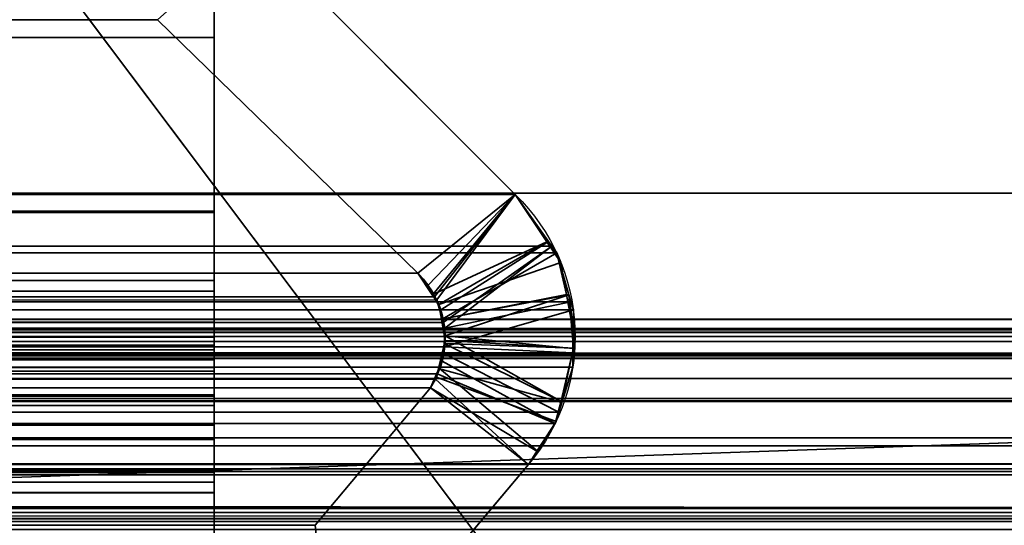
# Model space of a CAD drawing. Header units: millimetres. Extents: x -488 to 6688, y -115 to 115.
# Tile 377 of 656: x 297.07 to 301.79, y 0.05 to 2.48. Entities that reach past the tile are written whole.
import ezdxf

# ---------------------------------------------------------------- set-up
doc = ezdxf.new("R2010")
doc.units = ezdxf.units.MM
doc.layers.add('151', color=7, linetype='Continuous', true_color=0xffffff)

# ---------------------------------------------------------------- blocks, each defined once
blk = doc.blocks.new('UG_SURFACE_001')
at = {"layer": '151', "color": 252, "linetype": 'Continuous', "lineweight": 35}
for points in [[(487.5, -15, 2194.2501), (487.5, 115, 2194.2501), (-487.5, 115, 2194.2501), (-487.5, -15, 2194.2501)], [(-337.5, -15, 2044.25), (-337.5, 115, 2044.25), (337.5, 115, 2044.25), (337.5, -15, 2044.25)]]:
    blk.add_3dface(points, dxfattribs=at)
blk = doc.blocks.new('UG_SURFACE_025')
at = {"layer": '151', "color": 252, "linetype": 'Continuous', "lineweight": 35}
for points in [[(307.1372, 0.6349, 2017), (307.1372, 0.6349, 2), (295.0085, 0.2114, 2), (295.0085, 0.2114, 2017)], [(307.1372, 0.6349, 2017), (295.0085, 0.2114, 2017), (295.0295, -0.3882, 2017), (307.1581, 0.0353, 2017)], [(307.1581, 0.0353, 2), (295.0295, -0.3882, 2), (295.0085, 0.2114, 2), (307.1372, 0.6349, 2)]]:
    blk.add_3dface(points, dxfattribs=at)
blk = doc.blocks.new('UG_SURFACE_047')
at = {"layer": '151', "color": 7, "linetype": 'Continuous', "lineweight": 35}
for points in [[(312.175, 1.6459, 2019.4249), (312.1284, 4.9608, 2019.3784), (-312.1284, 4.9608, 2019.3784), (-312.175, 1.6459, 2019.4249)], [(-311.2049, 1.0412, 2018.4548), (-311.1224, 3.9715, 2018.3723), (311.1224, 3.9715, 2018.3723), (311.2049, 1.0412, 2018.4548)], [(-298.1937, 2.8936, 2005.4436), (-299.4443, 1.6395, 2006.6943), (299.4443, 1.6395, 2006.6943), (298.1937, 2.8936, 2005.4436)], [(298.977, 1.2621, 2006.227), (297.7289, 2.4787, 2004.9789), (298.1937, 2.8936, 2005.4436), (299.4443, 1.6395, 2006.6943)], [(297.7289, 2.4787, 2004.9789), (298.977, 1.2621, 2006.227), (-298.977, 1.2621, 2006.227), (-297.7289, 2.4787, 2004.9789)], [(312.1642, -0.2241, 2019.4142), (-312.175, 1.6459, 2019.4249), (-312.1673, -0.6973, 2019.4173)], [(312.1642, -0.2241, 2019.4142), (312.175, 1.6459, 2019.4249), (-312.175, 1.6459, 2019.4249)], [(299.4443, 1.6395, 2006.6943), (-299.4443, 1.6395, 2006.6943), (-299.62, 1.3919, 2006.87), (299.62, 1.3919, 2006.87)], [(299.0572, 1.1489, 2006.3074), (298.977, 1.2621, 2006.227), (299.4443, 1.6395, 2006.6943)], [(299.4443, 1.6395, 2006.6943), (299.0678, 1.1339, 2006.3179), (299.0572, 1.1489, 2006.3074)], [(299.098, 1.0257, 2006.3479), (299.0678, 1.1339, 2006.3179), (299.4443, 1.6395, 2006.6943), (299.62, 1.3919, 2006.87)], [(299.643, 1.3595, 2006.8929), (299.62, 1.3919, 2006.87), (-299.62, 1.3919, 2006.87), (-299.643, 1.3595, 2006.8929)], [(299.62, 1.3919, 2006.87), (299.1056, 0.9984, 2006.3555), (299.098, 1.0257, 2006.3479)], [(299.62, 1.3919, 2006.87), (299.643, 1.3595, 2006.8929), (299.7115, 1.1256, 2006.9616), (299.1056, 0.9984, 2006.3555)], [(-299.643, 1.3595, 2006.8929), (-299.7115, 1.1256, 2006.9616), (299.7115, 1.1256, 2006.9616)], [(-299.643, 1.3595, 2006.8929), (299.7115, 1.1256, 2006.9616), (299.643, 1.3595, 2006.8929)], [(299.0572, 1.1489, 2006.3074), (-299.0267, 1.2044, 2006.2766), (-298.977, 1.2621, 2006.227)], [(-298.977, 1.2621, 2006.227), (298.977, 1.2621, 2006.227), (299.0572, 1.1489, 2006.3074)], [(299.0572, 1.1489, 2006.3074), (-299.0554, 1.1478, 2006.3055), (-299.0267, 1.2044, 2006.2766)], [(-299.0867, 1.086, 2006.3367), (-299.0554, 1.1478, 2006.3055), (299.0572, 1.1489, 2006.3074)], [(299.0572, 1.1489, 2006.3074), (299.0678, 1.1339, 2006.3179), (-299.0867, 1.086, 2006.3367)], [(299.0678, 1.1339, 2006.3179), (299.098, 1.0257, 2006.3479), (-299.0867, 1.086, 2006.3367)], [(299.7228, 1.0869, 2006.9728), (299.7115, 1.1256, 2006.9616), (-299.7115, 1.1256, 2006.9616), (-299.7228, 1.0869, 2006.9728)], [(-299.7228, 1.0869, 2006.9728), (299.7209, 0.8806, 2006.9709), (299.7228, 1.0869, 2006.9728)], [(-299.7228, 1.0869, 2006.9728), (-299.7209, 0.8806, 2006.9709), (299.7209, 0.8806, 2006.9709)], [(299.1029, 0.9098, 2006.3529), (299.1056, 0.9984, 2006.3555), (299.7115, 1.1256, 2006.9616), (299.7228, 1.0869, 2006.9728)], [(299.7228, 1.0869, 2006.9728), (299.7209, 0.8806, 2006.9709), (299.1029, 0.9098, 2006.3529)], [(-311.2011, 0.9593, 2018.451), (-311.2049, 1.0412, 2018.4548), (311.2049, 1.0412, 2018.4548)], [(-311.2011, 0.9593, 2018.451), (311.2049, 1.0412, 2018.4548), (311.2011, 0.9593, 2018.451)], [(299.098, 1.0257, 2006.3479), (-299.097, 1.0261, 2006.3469), (-299.0867, 1.086, 2006.3367)], [(-308.3734, 0.997, 2015.6233), (-310.2899, 0.295, 2017.5397), (310.2899, 0.295, 2017.5397), (308.3734, 0.997, 2015.6233)], [(308.2916, 0.9903, 2015.5416), (-308.2916, 0.9903, 2015.5416), (-308.3734, 0.997, 2015.6233), (308.3734, 0.997, 2015.6233)], [(-299.1081, 0.9615, 2006.3581), (-299.097, 1.0261, 2006.3469), (299.098, 1.0257, 2006.3479)], [(299.098, 1.0257, 2006.3479), (299.1056, 0.9984, 2006.3555), (-299.1081, 0.9615, 2006.3581)], [(299.1056, 0.9984, 2006.3555), (299.1029, 0.9098, 2006.3529), (-299.1081, 0.9615, 2006.3581)], [(311.2011, 0.9593, 2018.451), (311.1883, 0.8784, 2018.4383), (-311.1883, 0.8784, 2018.4383), (-311.2011, 0.9593, 2018.451)], [(308.1661, 0.9799, 2015.4161), (-308.1661, 0.9799, 2015.4161), (-308.2916, 0.9903, 2015.5416), (308.2916, 0.9903, 2015.5416)], [(-308.1552, 0.979, 2015.4052), (-308.1661, 0.9799, 2015.4161), (308.1661, 0.9799, 2015.4161)], [(-308.1552, 0.979, 2015.4052), (308.1661, 0.9799, 2015.4161), (308.1552, 0.979, 2015.4052)], [(308.1552, 0.979, 2015.4052), (-308.0896, 0.9354, 2015.3396), (-308.1552, 0.979, 2015.4052)], [(308.1552, 0.979, 2015.4052), (308.0896, 0.9354, 2015.3396), (-308.0896, 0.9354, 2015.3396)], [(299.1029, 0.9098, 2006.3529), (-299.1021, 0.9106, 2006.3522), (-299.1081, 0.9615, 2006.3581)], [(-307.9977, 0.8741, 2015.2476), (-308.0896, 0.9354, 2015.3396), (308.0896, 0.9354, 2015.3396)], [(-307.9977, 0.8741, 2015.2476), (308.0896, 0.9354, 2015.3396), (307.9977, 0.8741, 2015.2476)], [(-299.1021, 0.9106, 2006.3522), (299.1029, 0.9098, 2006.3529), (299.1019, 0.8769, 2006.3519)], [(-299.0938, 0.8397, 2006.3438), (-299.1021, 0.9106, 2006.3522), (299.1019, 0.8769, 2006.3519)], [(299.7209, 0.8806, 2006.9709), (299.1019, 0.8769, 2006.3519), (299.1029, 0.9098, 2006.3529)], [(-311.1883, 0.8784, 2018.4383), (311.1883, 0.8784, 2018.4383), (311.1792, 0.8545, 2018.429)], [(311.1792, 0.8545, 2018.429), (-311.1801, 0.8536, 2018.43), (-311.1883, 0.8784, 2018.4383)], [(-311.1357, 0.7194, 2018.3856), (-311.1801, 0.8536, 2018.43), (311.1792, 0.8545, 2018.429)], [(-311.1357, 0.7194, 2018.3856), (311.1792, 0.8545, 2018.429), (311.1052, 0.66, 2018.3551)], [(307.9977, 0.8741, 2015.2476), (-307.9921, 0.8656, 2015.2421), (-307.9977, 0.8741, 2015.2476)], [(307.9977, 0.8741, 2015.2476), (307.9921, 0.8656, 2015.2421), (-307.9921, 0.8656, 2015.2421)], [(307.9214, 0.7573, 2015.1713), (-307.9214, 0.7573, 2015.1713), (-307.9921, 0.8656, 2015.2421), (307.9921, 0.8656, 2015.2421)], [(299.7203, 0.8123, 2006.9704), (-299.7209, 0.8806, 2006.9709), (-299.7203, 0.8123, 2006.9704)], [(299.7203, 0.8123, 2006.9704), (299.7209, 0.8806, 2006.9709), (-299.7209, 0.8806, 2006.9709)], [(-299.0679, 0.7819, 2006.3179), (-299.0938, 0.8397, 2006.3438), (299.1019, 0.8769, 2006.3519)], [(299.1019, 0.8769, 2006.3519), (299.0696, 0.7798, 2006.3195), (-299.0679, 0.7819, 2006.3179)], [(299.0696, 0.7798, 2006.3195), (299.1019, 0.8769, 2006.3519), (299.6526, 0.596, 2006.9027), (299.6357, 0.542, 2006.8858)], [(299.7209, 0.8806, 2006.9709), (299.7203, 0.8123, 2006.9704), (299.6526, 0.596, 2006.9027), (299.1019, 0.8769, 2006.3519)], [(-299.7203, 0.8123, 2006.9704), (-299.6526, 0.596, 2006.9027), (299.6526, 0.596, 2006.9027), (299.7203, 0.8123, 2006.9704)], [(-307.9214, 0.7573, 2015.1713), (307.9214, 0.7573, 2015.1713), (307.3784, 0.133, 2014.6284)], [(-307.3784, 0.133, 2014.6284), (-307.9214, 0.7573, 2015.1713), (307.3784, 0.133, 2014.6284)], [(-299.0679, 0.7819, 2006.3179), (299.061, 0.754, 2006.3109), (299.0372, 0.7131, 2006.2871)], [(-299.0679, 0.7819, 2006.3179), (299.0696, 0.7798, 2006.3195), (299.061, 0.754, 2006.3109)], [(299.0372, 0.7131, 2006.2871), (-299.0372, 0.7131, 2006.2871), (-299.0679, 0.7819, 2006.3179)], [(299.6357, 0.542, 2006.8858), (299.5073, 0.345, 2006.7573), (299.061, 0.754, 2006.3109), (299.0696, 0.7798, 2006.3195)], [(-311.1357, 0.7194, 2018.3856), (311.1052, 0.66, 2018.3551), (311.0961, 0.6497, 2018.3461)], [(311.0961, 0.6497, 2018.3461), (-311.0915, 0.6556, 2018.3415), (-311.1357, 0.7194, 2018.3856)], [(299.0372, 0.7131, 2006.2871), (298.485, 0.0529, 2005.7349), (-298.485, 0.0529, 2005.7349), (-299.0372, 0.7131, 2006.2871)], [(298.485, 0.0529, 2005.7349), (299.0372, 0.7131, 2006.2871), (299.5073, 0.345, 2006.7573), (298.5689, -0.7697, 2005.8188)], [(299.0372, 0.7131, 2006.2871), (299.061, 0.754, 2006.3109), (299.5073, 0.345, 2006.7573)], [(-310.9856, 0.5029, 2018.2357), (-311.0915, 0.6556, 2018.3415), (311.0961, 0.6497, 2018.3461)], [(-310.9422, 0.4746, 2018.1921), (-310.9856, 0.5029, 2018.2357), (311.0961, 0.6497, 2018.3461)], [(311.0961, 0.6497, 2018.3461), (310.941, 0.4726, 2018.1911), (-310.9422, 0.4746, 2018.1921)], [(299.6357, 0.542, 2006.8858), (-299.6526, 0.596, 2006.9027), (-299.6357, 0.542, 2006.8858)], [(299.6357, 0.542, 2006.8858), (299.6526, 0.596, 2006.9027), (-299.6526, 0.596, 2006.9027)], [(-299.6357, 0.542, 2006.8858), (-299.5073, 0.345, 2006.7573), (299.5073, 0.345, 2006.7573), (299.6357, 0.542, 2006.8858)], [(-310.9422, 0.4746, 2018.1921), (310.9071, 0.4339, 2018.157), (310.7471, 0.3465, 2017.997)], [(-310.9422, 0.4746, 2018.1921), (310.941, 0.4726, 2018.1911), (310.9071, 0.4339, 2018.157)], [(310.7471, 0.3465, 2017.997), (-310.7465, 0.3476, 2017.9965), (-310.9422, 0.4746, 2018.1921)], [(-310.7465, 0.3476, 2017.9965), (310.7471, 0.3465, 2017.997), (310.7048, 0.3234, 2017.9548)], [(-310.7153, 0.3273, 2017.9653), (-310.7465, 0.3476, 2017.9965), (310.7048, 0.3234, 2017.9548)], [(-299.5073, 0.345, 2006.7573), (-298.5689, -0.7697, 2005.8188), (298.5689, -0.7697, 2005.8188), (299.5073, 0.345, 2006.7573)], [(-310.7153, 0.3273, 2017.9653), (310.7048, 0.3234, 2017.9548), (310.529, 0.3114, 2017.7789)], [(310.529, 0.3114, 2017.7789), (-310.5288, 0.3132, 2017.7789), (-310.7153, 0.3273, 2017.9653)], [(-310.5288, 0.3132, 2017.7789), (310.529, 0.3114, 2017.7789), (310.2899, 0.295, 2017.5397)], [(310.2899, 0.295, 2017.5397), (-310.2899, 0.295, 2017.5397), (-310.5288, 0.3132, 2017.7789)], [(308.5515, 0.1329, 2015.8014), (310.0084, -0.4009, 2017.2584), (-310.0084, -0.4009, 2017.2584), (-308.5515, 0.1329, 2015.8014)], [(-308.5515, 0.1329, 2015.8014), (-308.5036, 0.1273, 2015.7537), (308.5031, 0.136, 2015.753)], [(308.5031, 0.136, 2015.753), (308.5515, 0.1329, 2015.8014), (-308.5515, 0.1329, 2015.8014)], [(308.5004, 0.1362, 2015.7504), (-308.5036, 0.1273, 2015.7537), (-308.4307, 0.1188, 2015.6808)], [(308.5004, 0.1362, 2015.7504), (308.5031, 0.136, 2015.753), (-308.5036, 0.1273, 2015.7537)], [(-308.4307, 0.1188, 2015.6808), (308.4318, 0.1141, 2015.6817), (308.5004, 0.1362, 2015.7504)], [(308.3799, 0.0973, 2015.6298), (-308.4307, 0.1188, 2015.6808), (-308.417, 0.1172, 2015.667)], [(308.3799, 0.0973, 2015.6298), (308.4318, 0.1141, 2015.6817), (-308.4307, 0.1188, 2015.6808)], [(-308.417, 0.1172, 2015.667), (308.3673, 0.085, 2015.6174), (308.3799, 0.0973, 2015.6298)], [(-308.417, 0.1172, 2015.667), (-308.3681, 0.082, 2015.6181), (308.3673, 0.085, 2015.6174)], [(307.3784, 0.133, 2014.6284), (307.2803, 0.071, 2014.5304), (-307.2803, 0.071, 2014.5304), (-307.3784, 0.133, 2014.6284)], [(308.3673, 0.085, 2015.6174), (-308.3681, 0.082, 2015.6181), (-308.3325, 0.0564, 2015.5826)], [(-308.3325, 0.0564, 2015.5826), (308.3143, 0.0331, 2015.5642), (308.3673, 0.085, 2015.6174)], [(-308.3325, 0.0564, 2015.5826), (-308.3143, 0.0331, 2015.5642), (308.3143, 0.0331, 2015.5642)], [(305.5759, -1.0068, 2012.826), (-305.5759, -1.0068, 2012.826), (-307.2803, 0.071, 2014.5304), (307.2803, 0.071, 2014.5304)]]:
    blk.add_3dface(points, dxfattribs=at)
blk = doc.blocks.new('UG_SURFACE_048')
at = {"layer": '151', "color": 7, "linetype": 'Continuous', "lineweight": 35}
for points in [[(298.1937, 2.8936, -10.75), (299.4443, 1.6395, -10.75), (298.977, 1.2621, -10.75), (297.7289, 2.4787, -10.75)], [(299.4443, 1.6395, 2006.6943), (298.1937, 2.8936, 2005.4436), (297.7289, 2.4787, 2004.9789), (298.977, 1.2621, 2006.227)], [(298.1937, 2.8936, 2005.4436), (299.4443, 1.6395, 2006.6943), (299.4443, 1.6395, -10.75), (298.1937, 2.8936, -10.75)], [(297.7289, 2.4787, -10.75), (298.977, 1.2621, -10.75), (298.977, 1.2621, 2006.227), (297.7289, 2.4787, 2004.9789)], [(299.0462, 1.1587, -10.75), (298.977, 1.2621, -10.75), (299.4443, 1.6395, -10.75), (299.5958, 1.4137, -10.75)], [(298.977, 1.2621, 2006.227), (299.0267, 1.2044, 2006.2766), (299.4443, 1.6395, 2006.6943)], [(299.4443, 1.6395, 2006.6943), (299.0267, 1.2044, 2006.2766), (299.0494, 1.1596, 2006.2993)], [(299.0494, 1.1596, 2006.2993), (299.0867, 1.086, 2006.3367), (299.604, 1.4145, 2006.8541), (299.4443, 1.6395, 2006.6943)], [(299.5958, 1.4137, -10.75), (299.4443, 1.6395, -10.75), (299.4443, 1.6395, 2006.6943)], [(299.4443, 1.6395, 2006.6943), (299.604, 1.4145, 2006.8541), (299.5958, 1.4137, -10.75)], [(299.5958, 1.4137, -10.75), (299.0769, 1.1129, -10.75), (299.0462, 1.1587, -10.75)], [(299.5958, 1.4137, -10.75), (299.6629, 1.3136, -10.75), (299.0769, 1.1129, -10.75)], [(299.643, 1.3595, 2006.8929), (299.604, 1.4145, 2006.8541), (299.0867, 1.086, 2006.3367), (299.0942, 1.0424, 2006.3441)], [(299.6629, 1.3136, -10.75), (299.5958, 1.4137, -10.75), (299.604, 1.4145, 2006.8541)], [(299.604, 1.4145, 2006.8541), (299.643, 1.3595, 2006.8929), (299.6629, 1.3136, -10.75)], [(299.0942, 1.0424, 2006.3441), (299.7016, 1.1593, 2006.9516), (299.643, 1.3595, 2006.8929)], [(299.6904, 1.1604, -10.75), (299.6629, 1.3136, -10.75), (299.643, 1.3595, 2006.8929)], [(299.643, 1.3595, 2006.8929), (299.7016, 1.1593, 2006.9516), (299.6904, 1.1604, -10.75)], [(299.0897, 1.0422, -10.75), (299.0769, 1.1129, -10.75), (299.6629, 1.3136, -10.75), (299.6904, 1.1604, -10.75)], [(299.0462, 1.1587, -10.75), (299.0267, 1.2044, 2006.2766), (298.977, 1.2621, 2006.227)], [(298.977, 1.2621, 2006.227), (298.977, 1.2621, -10.75), (299.0462, 1.1587, -10.75)], [(299.0462, 1.1587, -10.75), (299.0494, 1.1596, 2006.2993), (299.0267, 1.2044, 2006.2766)], [(299.0494, 1.1596, 2006.2993), (299.0462, 1.1587, -10.75), (299.0769, 1.1129, -10.75)], [(299.0769, 1.1129, -10.75), (299.0867, 1.086, 2006.3367), (299.0494, 1.1596, 2006.2993)], [(299.6904, 1.1604, -10.75), (299.7312, 0.9331, -10.75), (299.1081, 0.9401, -10.75), (299.0897, 1.0422, -10.75)], [(299.0942, 1.0424, 2006.3441), (299.1081, 0.9615, 2006.3581), (299.7016, 1.1593, 2006.9516)], [(299.1081, 0.9615, 2006.3581), (299.7211, 0.902, 2006.9711), (299.7228, 1.0869, 2006.9728), (299.7016, 1.1593, 2006.9516)], [(299.7312, 0.9331, -10.75), (299.6904, 1.1604, -10.75), (299.7016, 1.1593, 2006.9516)], [(299.7241, 0.9032, -10.75), (299.7312, 0.9331, -10.75), (299.7016, 1.1593, 2006.9516)], [(299.7016, 1.1593, 2006.9516), (299.7228, 1.0869, 2006.9728), (299.7241, 0.9032, -10.75)], [(299.0867, 1.086, 2006.3367), (299.0769, 1.1129, -10.75), (299.0897, 1.0422, -10.75)], [(299.7228, 1.0869, 2006.9728), (299.7211, 0.902, 2006.9711), (299.7241, 0.9032, -10.75)], [(299.0897, 1.0422, -10.75), (299.0942, 1.0424, 2006.3441), (299.0867, 1.086, 2006.3367)], [(299.0942, 1.0424, 2006.3441), (299.0897, 1.0422, -10.75), (299.1081, 0.9401, -10.75)], [(299.1081, 0.9401, -10.75), (299.1081, 0.9615, 2006.3581), (299.0942, 1.0424, 2006.3441)], [(299.1081, 0.9401, -10.75), (299.1038, 0.9247, 2006.3539), (299.1081, 0.9615, 2006.3581)], [(299.6682, 0.6459, 2006.9182), (299.1081, 0.9615, 2006.3581), (299.1038, 0.9247, 2006.3539)], [(299.6682, 0.6459, 2006.9182), (299.7203, 0.8123, 2006.9704), (299.7211, 0.902, 2006.9711), (299.1081, 0.9615, 2006.3581)], [(299.1044, 0.9246, -10.75), (299.076, 0.8059, -10.75), (299.0793, 0.8073, 2006.3293)], [(299.7241, 0.9032, -10.75), (299.6621, 0.644, -10.75), (299.076, 0.8059, -10.75), (299.1044, 0.9246, -10.75)], [(299.0793, 0.8073, 2006.3293), (299.0938, 0.8397, 2006.3438), (299.1044, 0.9246, -10.75)], [(299.0938, 0.8397, 2006.3438), (299.1038, 0.9247, 2006.3539), (299.1044, 0.9246, -10.75)], [(299.1038, 0.9247, 2006.3539), (299.0938, 0.8397, 2006.3438), (299.6357, 0.542, 2006.8858), (299.6682, 0.6459, 2006.9182)], [(299.1081, 0.9401, -10.75), (299.1044, 0.9246, -10.75), (299.1038, 0.9247, 2006.3539)], [(299.1044, 0.9246, -10.75), (299.1081, 0.9401, -10.75), (299.7241, 0.9032, -10.75)], [(299.1081, 0.9401, -10.75), (299.7312, 0.9331, -10.75), (299.7241, 0.9032, -10.75)], [(299.6682, 0.6459, 2006.9182), (299.6621, 0.644, -10.75), (299.7241, 0.9032, -10.75)], [(299.7241, 0.9032, -10.75), (299.7203, 0.8123, 2006.9704), (299.6682, 0.6459, 2006.9182)], [(299.7241, 0.9032, -10.75), (299.7211, 0.902, 2006.9711), (299.7203, 0.8123, 2006.9704)], [(299.0372, 0.7131, 2006.2871), (299.0793, 0.8073, 2006.3293), (299.0661, 0.7643, -10.75)], [(299.0793, 0.8073, 2006.3293), (299.0372, 0.7131, 2006.2871), (299.5073, 0.345, 2006.7573), (299.55, 0.4105, 2006.7999)], [(299.0793, 0.8073, 2006.3293), (299.076, 0.8059, -10.75), (299.0661, 0.7643, -10.75)], [(299.6621, 0.644, -10.75), (299.6398, 0.5504, -10.75), (299.0661, 0.7643, -10.75), (299.076, 0.8059, -10.75)], [(299.55, 0.4105, 2006.7999), (299.6357, 0.542, 2006.8858), (299.0938, 0.8397, 2006.3438), (299.0793, 0.8073, 2006.3293)], [(299.0661, 0.7643, -10.75), (299.0372, 0.7131, -10.75), (299.0372, 0.7131, 2006.2871)], [(299.0372, 0.7131, -10.75), (299.0661, 0.7643, -10.75), (299.6398, 0.5504, -10.75), (299.5484, 0.4088, -10.75)], [(299.0372, 0.7131, -10.75), (298.485, 0.0529, -10.75), (298.485, 0.0529, 2005.7349), (299.0372, 0.7131, 2006.2871)], [(298.485, 0.0529, -10.75), (299.0372, 0.7131, -10.75), (299.5073, 0.345, -10.75), (298.5689, -0.7697, -10.75)], [(298.5689, -0.7697, 2005.8188), (299.5073, 0.345, 2006.7573), (299.0372, 0.7131, 2006.2871), (298.485, 0.0529, 2005.7349)], [(299.5484, 0.4088, -10.75), (299.5073, 0.345, -10.75), (299.0372, 0.7131, -10.75)], [(299.6621, 0.644, -10.75), (299.6682, 0.6459, 2006.9182), (299.6357, 0.542, 2006.8858)], [(299.6357, 0.542, 2006.8858), (299.6398, 0.5504, -10.75), (299.6621, 0.644, -10.75)], [(299.55, 0.4105, 2006.7999), (299.5484, 0.4088, -10.75), (299.6398, 0.5504, -10.75)], [(299.6398, 0.5504, -10.75), (299.6357, 0.542, 2006.8858), (299.55, 0.4105, 2006.7999)], [(299.5484, 0.4088, -10.75), (299.55, 0.4105, 2006.7999), (299.5073, 0.345, 2006.7573)], [(299.5073, 0.345, 2006.7573), (299.5073, 0.345, -10.75), (299.5484, 0.4088, -10.75)], [(299.5073, 0.345, 2006.7573), (298.5689, -0.7697, 2005.8188), (298.5689, -0.7697, -10.75), (299.5073, 0.345, -10.75)]]:
    blk.add_3dface(points, dxfattribs=at)
blk = doc.blocks.new('UG_SURFACE_049')
at = {"layer": '151', "color": 252, "linetype": 'Continuous', "lineweight": 35}
for points in [[(-297, 3.0145, -9.75), (-312, 3.0145, -9.75), (-312, -16.9528, -9.75), (312, -16.9528, -9.75)], [(297, 3.0145, -10.75), (312, 3.0145, -10.75), (312, -16.9528, -10.75), (-312, -16.9528, -10.75)], [(297, 3.0145, -9.75), (-297, 3.0145, -9.75), (312, -16.9528, -9.75)], [(312, -16.9528, -9.75), (312, 3.0145, -9.75), (297, 3.0145, -9.75)]]:
    blk.add_3dface(points, dxfattribs=at)
blk = doc.blocks.new('UG_SURFACE_053')
at = {"layer": '151', "color": 206, "linetype": 'Continuous', "lineweight": 35}
for points in [[(298, 1.5605, -10.675), (298, 4.8754, -10.6284), (298, 5.4009, -9.4916), (298, 5.2802, -9.3703)], [(298, 1.5605, -10.675), (298, 5.2802, -9.3703), (298, 4.0553, -9.5816), (298, 3.8861, -9.6224)], [(-298, 4.8754, -10.6284), (298, 4.8754, -10.6284), (298, 1.5605, -10.675), (-298, 1.5605, -10.675)], [(-298, 0.9558, -9.7049), (298, 0.9558, -9.7049), (298, 3.8861, -9.6224), (-298, 3.8861, -9.6224)], [(298, 3.8861, -9.6224), (298, 0.9558, -9.7049), (298, 1.5605, -10.675)], [(-298, 2.8082, 3.3063), (298, 2.8082, 3.3063), (298, 1.554, 2.0557), (-298, 1.554, 2.0557)], [(298, 2.8082, 3.3063), (298, 2.5915, 3.9087), (298, 2.3933, 3.7711)], [(298, 2.3933, 3.7711), (298, 1.1767, 2.523), (298, 1.554, 2.0557), (298, 2.8082, 3.3063)], [(-298, 2.3933, 3.7711), (298, 2.3933, 3.7711), (298, 2.5915, 3.9087), (-298, 2.5915, 3.9087)], [(-298, 1.1767, 2.523), (298, 1.1767, 2.523), (298, 2.3933, 3.7711), (-298, 2.3933, 3.7711)], [(-298, 1.5605, -10.675), (298, 1.5605, -10.675), (298, 0.3065, -10.6752), (-298, 0.3065, -10.6752)], [(298, 0.3065, -10.6752), (298, 1.5605, -10.675), (298, 0.9558, -9.7049), (298, 0.8739, -9.7011)], [(-298, 1.554, 2.0557), (298, 1.554, 2.0557), (298, 1.2282, 1.8371), (-298, 1.2282, 1.8371)], [(298, 1.1767, 2.523), (298, 1.0275, 2.4231), (298, 1.2282, 1.8371), (298, 1.554, 2.0557)], [(-298, 1.2282, 1.8371), (298, 1.2282, 1.8371), (298, 0.8476, 1.7688), (-298, 0.8476, 1.7688)], [(298, 1.0275, 2.4231), (298, 0.8546, 2.3919), (298, 0.8476, 1.7688), (298, 1.2282, 1.8371)], [(-298, 1.0275, 2.4231), (298, 1.0275, 2.4231), (298, 1.1767, 2.523), (-298, 1.1767, 2.523)], [(-298, 0.8546, 2.3919), (298, 0.8546, 2.3919), (298, 1.0275, 2.4231), (-298, 1.0275, 2.4231)], [(-298, 0.8739, -9.7011), (298, 0.8739, -9.7011), (298, 0.9558, -9.7049), (-298, 0.9558, -9.7049)], [(-298, 0.9176, -6.8292), (298, 0.9176, -6.8292), (298, 0.9116, -6.8734), (-298, 0.9116, -6.8734)], [(-298, 0.8955, -6.6605), (298, 0.8955, -6.6605), (298, 0.9176, -6.8292), (-298, 0.9176, -6.8292)], [(-298, 0.9116, -6.8734), (298, 0.9116, -6.8734), (298, 0.2096, -8.7899), (-298, 0.2096, -8.7899)], [(298, 0.9116, -6.8734), (298, 0.9176, -6.8292), (298, 0.0485, -6.9763), (298, 0.0475, -7.0515)], [(298, 0.0485, -6.9763), (298, 0.9176, -6.8292), (298, 0.8955, -6.6605), (298, 0.8102, -6.5192)], [(298, 0.0475, -7.0515), (298, -0.4863, -8.5084), (298, 0.2096, -8.7899), (298, 0.9116, -6.8734)], [(-298, 0.8102, -6.5192), (298, 0.8102, -6.5192), (298, 0.8955, -6.6605), (-298, 0.8955, -6.6605)], [(-298, 0.793, -9.6883), (298, 0.793, -9.6883), (298, 0.8739, -9.7011), (-298, 0.8739, -9.7011)], [(-298, 0.6789, 2.4339), (298, 0.6789, 2.4339), (298, 0.8546, 2.3919), (-298, 0.8546, 2.3919)], [(298, 0.8739, -9.7011), (298, 0.793, -9.6883), (298, 0.3065, -10.6752)], [(298, 0.465, 1.8602), (298, 0.8476, 1.7688), (298, 0.8546, 2.3919), (298, 0.6789, 2.4339)], [(-298, 0.8476, 1.7688), (298, 0.8476, 1.7688), (298, 0.465, 1.8602), (-298, 0.465, 1.8602)], [(-298, 0.6719, -6.4214), (298, 0.6719, -6.4214), (298, 0.8102, -6.5192), (-298, 0.8102, -6.5192)], [(298, 0.8102, -6.5192), (298, 0.6719, -6.4214), (298, 0.0154, -6.8853), (298, 0.0485, -6.9763)], [(-298, 0.5332, -9.5797), (298, 0.5332, -9.5797), (298, 0.793, -9.6883), (-298, 0.793, -9.6883)], [(298, 0.793, -9.6883), (298, 0.5332, -9.5797), (298, 0.3065, -10.6752)], [(-298, 0.6277, 2.4628), (298, 0.6277, 2.4628), (298, 0.6789, 2.4339), (-298, 0.6789, 2.4339)], [(-298, -0.538, -5.2172), (298, -0.538, -5.2172), (298, 0.6719, -6.4214), (-298, 0.6719, -6.4214)], [(298, 0.2595, 1.9927), (298, 0.465, 1.8602), (298, 0.6789, 2.4339), (298, 0.6277, 2.4628)], [(298, 0.6719, -6.4214), (298, -0.538, -5.2172), (298, -1.2819, -5.5519), (298, -0.0523, -6.8143)], [(298, -0.0523, -6.8143), (298, 0.0154, -6.8853), (298, 0.6719, -6.4214)], [(-298, -0.0325, 3.015), (298, -0.0325, 3.015), (298, 0.6277, 2.4628), (-298, 0.6277, 2.4628)], [(298, -0.8551, 2.9311), (298, 0.2595, 1.9927), (298, 0.6277, 2.4628), (298, -0.0325, 3.015)], [(-298, 0.3152, -9.3599), (298, 0.3152, -9.3599), (298, 0.5332, -9.5797), (-298, 0.5332, -9.5797)], [(298, -0.5356, -9.6926), (298, 0.3065, -10.6752), (298, 0.5332, -9.5797), (298, 0.3152, -9.3599)], [(-298, 0.465, 1.8602), (298, 0.465, 1.8602), (298, 0.2595, 1.9927), (-298, 0.2595, 1.9927)], [(-298, 0.209, -9.1029), (298, 0.209, -9.1029), (298, 0.3152, -9.3599), (-298, 0.3152, -9.3599)], [(-298, 0.3065, -10.6752), (298, 0.3065, -10.6752), (298, -2.7028, -10.7598), (-298, -2.7028, -10.7598)], [(298, 0.3152, -9.3599), (298, 0.209, -9.1029), (298, -0.5736, -9.1647), (298, -0.53, -9.6681)], [(298, -0.53, -9.6681), (298, -0.533, -9.6874), (298, 0.3152, -9.3599)], [(298, -0.533, -9.6874), (298, -0.5356, -9.6926), (298, 0.3152, -9.3599)], [(298, -2.7028, -10.7598), (298, 0.3065, -10.6752), (298, -0.5356, -9.6926), (298, -2.3685, -9.7858)], [(-298, 0.2595, 1.9927), (298, 0.2595, 1.9927), (298, -0.8551, 2.9311), (-298, -0.8551, 2.9311)], [(-298, 0.2096, -8.7899), (298, 0.2096, -8.7899), (298, 0.209, -9.1029), (-298, 0.209, -9.1029)], [(298, -0.4863, -8.5084), (298, -0.5736, -9.1647), (298, 0.209, -9.1029), (298, 0.2096, -8.7899)]]:
    blk.add_3dface(points, dxfattribs=at)
blk = doc.blocks.new('UG_SURFACE_065')
at = {"layer": '151', "color": 252, "linetype": 'Continuous', "lineweight": 35}
for points in [[(-314.2, -22.22, 2021.45), (314.2, -22.22, 2021.45), (314.2, 12.92, 2021.45), (-314.2, 12.92, 2021.45)], [(-313, -22.22, 2020.2501), (-313, 12.92, 2020.2501), (313, 12.92, 2020.2501), (313, -22.22, 2020.2501)]]:
    blk.add_3dface(points, dxfattribs=at)

msp = doc.modelspace()

# ---------------------------------------------------------------- linework, layer by layer
at = {"layer": '151', "color": 251, "linetype": 'Continuous', "lineweight": -3, "true_color": 0x636466}
for p, q in [((298, 1.5605, -10.675), (298, 4.8754, -10.6284)), ((298, 0.9558, -9.7049), (298, 3.8861, -9.6224)), ((299.4443, 1.6395, 2006.6943), (298.1937, 2.8936, 2005.4437)), ((299.4443, 1.6395, 2006.6943), (298.1937, 2.8936, 2005.4437)), ((298.1937, 2.8936, -10.75), (299.4443, 1.6395, -10.75)), ((298, 2.8082, 3.3063), (298, 1.554, 2.0557)), ((298.977, 1.2621, 2006.227), (297.7289, 2.4787, 2004.9789)), ((298.977, 1.2621, 2006.227), (297.7289, 2.4787, 2004.9789)), ((297.7289, 2.4787, -10.75), (298.977, 1.2621, -10.75)), ((298, 2.3933, 3.7711), (-298, 2.3933, 3.7711)), ((298, 2.3933, 3.7711), (298, 1.1767, 2.523)), ((312.175, 1.6459, 2019.425), (-312.175, 1.6459, 2019.425)), ((-299.4443, 1.6395, 2006.6943), (299.4443, 1.6395, 2006.6943)), ((299.4443, 1.6395, 2006.6943), (299.4443, 1.6395, -10.75)), ((298, 1.5605, -10.675), (-298, 1.5605, -10.675)), ((298, 1.554, 2.0557), (-298, 1.554, 2.0557)), ((298.977, 1.2621, 2006.227), (-298.977, 1.2621, 2006.227)), ((298.977, 1.2621, -10.75), (298.977, 1.2621, 2006.227)), ((298, 1.1767, 2.523), (-298, 1.1767, 2.523)), ((-311.2049, 1.0412, 2018.4549), (311.2049, 1.0412, 2018.4549)), ((-308.3734, 0.997, 2015.6234), (308.3734, 0.997, 2015.6234)), ((298, 0.9558, -9.7049), (-298, 0.9558, -9.7049)), ((298, 0.9116, -6.8734), (-298, 0.9116, -6.8734)), ((298, 0.9116, -6.8734), (298, 0.2096, -8.7899)), ((-311.1883, 0.8784, 2018.4383), (311.1883, 0.8784, 2018.4383)), ((-307.9214, 0.7573, 2015.1714), (307.9214, 0.7573, 2015.1714)), ((298, 0.793, -9.6883), (-298, 0.793, -9.6883)), ((299.0372, 0.7131, 2006.2872), (-299.0372, 0.7131, 2006.2872)), ((299.0372, 0.7131, -10.75), (298.485, 0.0529, -10.75)), ((299.0372, 0.7131, 2006.2872), (298.485, 0.0529, 2005.735)), ((299.0372, 0.7131, 2006.2872), (298.485, 0.0529, 2005.735)), ((299.0372, 0.7131, -10.75), (299.0372, 0.7131, 2006.2872)), ((298, 0.6719, -6.4214), (-298, 0.6719, -6.4214)), ((298, 0.6277, 2.4628), (-298, 0.6277, 2.4628)), ((307.1372, 0.6349, 2), (295.0085, 0.2114, 2)), ((307.1372, 0.6349, 2017), (295.0085, 0.2114, 2017)), ((298, 0.6277, 2.4628), (298, -0.0325, 3.015)), ((-299.5073, 0.345, 2006.7573), (299.5073, 0.345, 2006.7573)), ((299.5073, 0.345, -10.75), (298.5689, -0.7697, -10.75)), ((299.5073, 0.345, 2006.7573), (298.5689, -0.7697, 2005.8189)), ((299.5073, 0.345, 2006.7573), (298.5689, -0.7697, 2005.8189)), ((299.5073, 0.345, 2006.7573), (299.5073, 0.345, -10.75)), ((-310.2899, 0.295, 2017.5399), (310.2899, 0.295, 2017.5399)), ((298, 0.2595, 1.9927), (-298, 0.2595, 1.9927)), ((298, 0.2595, 1.9927), (298, -0.8551, 2.9311)), ((298, 0.2096, -8.7899), (-298, 0.2096, -8.7899)), ((308.5515, 0.1329, 2015.8015), (-308.5515, 0.1329, 2015.8015))]:
    msp.add_line(p, q, dxfattribs=at)
for points in [[(298, 2.8496, 3.9633), (298, 2.6779, 3.9633), (298, 2.5133, 3.8939), (298, 2.3933, 3.7711)], [(299.4443, 1.6395, 2006.6943), (299.8015, 1.2915, 2007.0515), (299.8291, 0.7265, 2007.0791), (299.5073, 0.345, 2006.7573)], [(299.4443, 1.6395, 2006.6943), (299.8015, 1.2915, 2007.0515), (299.8291, 0.7265, 2007.0791), (299.5073, 0.345, 2006.7573)], [(299.4443, 1.6395, -10.75), (299.8015, 1.2915, -10.75), (299.8291, 0.7265, -10.75), (299.5073, 0.345, -10.75)], [(298, -4.142, -11.2183), (298, -2.7534, -10.4096), (298, -0.4157, -10.7322), (298, 1.5605, -10.675)], [(298, 1.554, 2.0557), (298, 1.2061, 1.6985), (298, 0.6411, 1.6709), (298, 0.2595, 1.9927)], [(299.0372, 0.7131, 2006.2872), (299.1512, 0.8869, 2006.4012), (299.1257, 1.117, 2006.3757), (298.977, 1.2621, 2006.227)], [(298.977, 1.2621, -10.75), (299.1257, 1.117, -10.75), (299.1512, 0.8869, -10.75), (299.0372, 0.7131, -10.75)], [(298.977, 1.2621, 2006.227), (299.1257, 1.117, 2006.3757), (299.1512, 0.8869, 2006.4012), (299.0372, 0.7131, 2006.2872)], [(298, 1.1767, 2.523), (298, 1.0316, 2.3743), (298, 0.8015, 2.3488), (298, 0.6277, 2.4628)], [(298, 0.793, -9.6883), (298, 0.8464, -9.6999), (298, 0.9009, -9.7052), (298, 0.9558, -9.7049)], [(298, 0.6719, -6.4214), (298, 0.8478, -6.4975), (298, 0.9477, -6.6851), (298, 0.9116, -6.8734)], [(298, 0.2096, -8.7899), (298, 0.1225, -9.1991), (298, 0.3838, -9.6012), (298, 0.793, -9.6883)], [(301.6124, -1.7357, 2008.8624), (304.0145, -2.1357, 2011.2645), (306.4414, -1.1772, 2013.6914), (307.9214, 0.7573, 2015.1714)], [(301.6124, -1.7357, 2008.8624), (304.0145, -2.1357, 2011.2645), (306.4414, -1.1772, 2013.6914), (307.9214, 0.7573, 2015.1714)], [(301.6124, -1.7357, -10.75), (304.0145, -2.1357, -10.75), (306.4414, -1.1772, -10.75), (307.9214, 0.7573, -10.75)], [(298, -1.8212, -0.1124), (298, -2.2212, -2.5145), (298, -1.2626, -4.9414), (298, 0.6719, -6.4214)], [(298, -0.0523, -6.8143), (298, 0.0245, -6.867), (298, 0.0634, -6.9598), (298, 0.0475, -7.0515)]]:
    msp.add_open_spline(points, degree=3, dxfattribs=at)

# ---------------------------------------------------------------- block references
for name in ['UG_SURFACE_001', 'UG_SURFACE_065', 'UG_SURFACE_049', 'UG_SURFACE_047', 'UG_SURFACE_048', 'UG_SURFACE_053', 'UG_SURFACE_025']:
    msp.add_blockref(name, (0, 0), dxfattribs=at)

doc.saveas('drawing.dxf')
